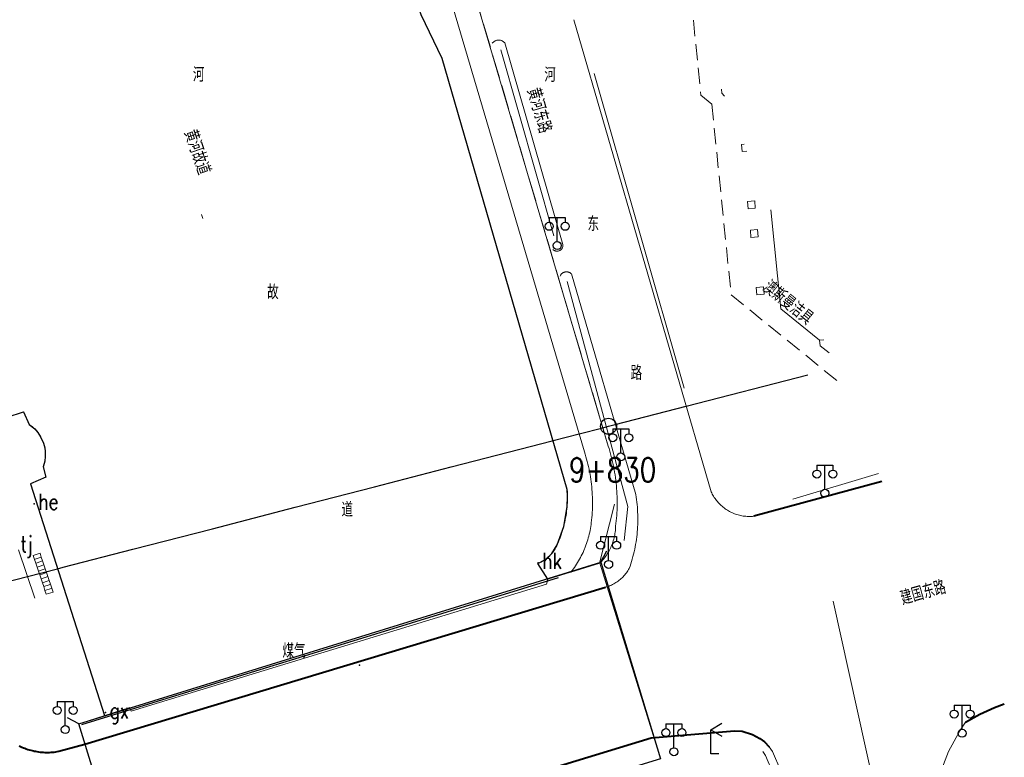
# Model space of a CAD drawing. Extents: x 39508475 to 39522402, y 3783947 to 3795549.
# Tile 298 of 323: x 39518048 to 39518171, y 3792630 to 3792722. Entities that reach past the tile are written whole.
import ezdxf
from ezdxf.enums import TextEntityAlignment as Align

# ---------------------------------------------------------------- set-up
doc = ezdxf.new("R2010")
doc.units = 0
doc.header["$PDSIZE"] = 0.2
doc.linetypes.add('X0', pattern=[4, 3, -1])
doc.linetypes.add('X5', pattern=[3, 2, -1])
doc.layers.get('0').update_dxf_attribs({"linetype": 'CONTINUOUS'})
doc.layers.add('ASSIST', color=7, linetype='CONTINUOUS', plot=False)
for name, color, linetype in [('DLSS', 4, 'CONTINUOUS'), ('GXYZ', 2, 'CONTINUOUS'), ('JCDL_CLKZD', 142, 'CONTINUOUS'), ('JCDL_DMX_F', 30, 'CONTINUOUS'), ('JCDL_JMDD_F', 231, 'CONTINUOUS'), ('JCDL_JMDX_F', 231, 'CONTINUOUS'), ('JCDL_JT_ZJ', 100, 'CONTINUOUS'), ('JCDL_JTD_F', 100, 'CONTINUOUS'), ('JCDL_JTM', 100, 'CONTINUOUS'), ('JCDL_JTX_F', 100, 'CONTINUOUS'), ('JCDL_SX_ZJ', 5, 'CONTINUOUS'), ('JCDL_SXX_F', 5, 'CONTINUOUS'), ('JCDL_ZBM', 3, 'CONTINUOUS'), ('JMD', 6, 'CONTINUOUS'), ('SXSS', 5, 'CONTINUOUS'), ('zdh', 7, 'CONTINUOUS'), ('ZJ', 7, 'CONTINUOUS'), ('断面线', 2, 'CONTINUOUS')]:
    doc.layers.add(name, color=color, linetype=linetype)
for name, color, linetype, lineweight in [('JCDL_JMDX', 1, 'CONTINUOUS', 0), ('JCDL_ZBX', 3, 'CONTINUOUS', 0), ('JCDL_ZBX_F', 7, 'CONTINUOUS', 0), ('TEXTL_ZJ', 7, 'CONTINUOUS', 0)]:
    doc.layers.add(name, color=color, linetype=linetype, lineweight=lineweight)
doc.styles.add('HZ', font='rs', dxfattribs={"width": 0.8, "bigfont": 'hztxt'})
doc.linetypes.add('10422', pattern='A,2,[150,AAA.SHX,S=1,R=0,X=0,Y=1],2,[177,AAA.SHX,S=1,R=0,X=0,Y=0.8],1e-09', length=4)
doc.linetypes.add('X35', pattern='A,2,[150,AAA.SHX,S=1,R=0,X=0,Y=1],2,[177,AAA.SHX,S=1,R=0,X=0,Y=0.8],1e-09', length=4)
doc.linetypes.add('X39', pattern='A,2,[150,symbolx.shx,S=1,R=0,X=0,Y=1],2,[151,symbolx.shx,S=1,R=0,X=0,Y=3],1e-11', length=4)
doc.linetypes.add('X49', pattern='A,0,[5,symbolt.shx,S=1,R=0,X=0,Y=0],-10', length=10)
doc.linetypes.add('X7', pattern='A,6,-1.333,[149,symbolx.shx,S=0.25,R=0,X=0,Y=0],-1.333,[149,symbolx.shx,S=0.25,R=0,X=0,Y=0],-1.333', length=9.999)

# ---------------------------------------------------------------- blocks, each defined once
blk = doc.blocks.new('4563000')
at = {"color": 0}
for p, q in [((0, 0), (0, 3)), ((1, 0), (0, 0))]:
    blk.add_line(p, q, dxfattribs=at)
at = {"color": 0, "linetype": 'Continuous', "flags": 128}
for points in [[(0, 3), (1.39, 3.8)], [(0, 3), (1.39, 2.2)]]:
    blk.add_lwpolyline(points, dxfattribs=at)
blk = doc.blocks.new('3521000')
at = {"color": 0}
for p, q in [((-1, 3.5), (1, 3.5)), ((0, 0.5), (0, 3.5))]:
    blk.add_line(p, q, dxfattribs=at)
at = {"color": 0, "linetype": 'Continuous', "flags": 128}
for points in [[(-1, 3.5), (-1, 2.9)], [(1, 3.5), (1, 2.9)]]:
    blk.add_lwpolyline(points, dxfattribs=at)
at = {"color": 0}
for centre in [(-1, 2.4), (1, 2.4), (0, 0)]:
    blk.add_circle(centre, 0.5, dxfattribs=at)

msp = doc.modelspace()

# ---------------------------------------------------------------- linework, layer by layer
at = {"layer": 'ASSIST', "linetype": 'Continuous', "flags": 128}
msp.add_lwpolyline([(39518055.499, 3792633.95801), (39518120.807, 3792654.18086), (39518128.243, 3792629.57501), (39518063.039, 3792609.525)], close=True, dxfattribs=at)
at = {"layer": 'DLSS', "linetype": 'Continuous'}
for p, q in [((39518120.807, 3792654.18086), (39518121.55308, 3792655.59626)), ((39518055.499, 3792633.95801), (39518120.807, 3792654.18086)), ((39518055.499, 3792633.95801), (39518054.0836, 3792634.70409))]:
    msp.add_line(p, q, dxfattribs=at)
at = {"layer": 'DLSS', "linetype": 'Continuous', "lineweight": 20}
for points in [[(39518117.43, 3792722.01601), (39518134.59899, 3792662.987), (39518134.66837, 3792662.83819), (39518134.74274, 3792662.6918), (39518134.82163, 3792662.54781), (39518134.90498, 3792662.40634), (39518134.99269, 3792662.26754), (39518135.08469, 3792662.13154), (39518135.18088, 3792661.99847), (39518135.28118, 3792661.86847), (39518135.38548, 3792661.74166), (39518135.49368, 3792661.61815), (39518135.60567, 3792661.49809), (39518135.72136, 3792661.38157), (39518135.84062, 3792661.26872), (39518135.96334, 3792661.15963), (39518136.08941, 3792661.05443), (39518136.21869, 3792660.95321), (39518136.35106, 3792660.85607), (39518136.4864, 3792660.7631), (39518136.62457, 3792660.67439), (39518136.626, 3792660.67401), (39518136.76544, 3792660.59004), (39518136.90887, 3792660.51011), (39518137.05472, 3792660.4347), (39518137.20285, 3792660.36387), (39518137.35312, 3792660.29769), (39518137.50537, 3792660.23623), (39518137.65947, 3792660.17955), (39518137.81526, 3792660.12769), (39518137.97259, 3792660.08072), (39518138.13131, 3792660.03867), (39518138.29127, 3792660.0016), (39518138.4523, 3792659.96952), (39518138.61425, 3792659.94249), (39518138.77697, 3792659.92051), (39518138.94029, 3792659.90362), (39518139.10406, 3792659.89182), (39518139.26812, 3792659.88514), (39518139.4323, 3792659.88358), (39518139.59646, 3792659.88713), (39518139.76042, 3792659.8958), (39518139.924, 3792659.91)], [(39518114.804, 3792693.275), (39518114.84926, 3792693.23401), (39518114.898, 3792693.1972), (39518114.94959, 3792693.1645), (39518115.00368, 3792693.13613), (39518115.05991, 3792693.11228), (39518115.11791, 3792693.09313), (39518115.17728, 3792693.07878), (39518115.23763, 3792693.06935), (39518115.29854, 3792693.06489), (39518115.35962, 3792693.06544), (39518115.42045, 3792693.07098), (39518115.456, 3792693.077), (39518115.48061, 3792693.08149), (39518115.53972, 3792693.09688), (39518115.59737, 3792693.11707), (39518115.65317, 3792693.14191), (39518115.70674, 3792693.17124), (39518115.75774, 3792693.20486), (39518115.80581, 3792693.24253), (39518115.85064, 3792693.28402), (39518115.89192, 3792693.32904), (39518115.92937, 3792693.37729), (39518115.96274, 3792693.42845), (39518115.99182, 3792693.48216), (39518116.01639, 3792693.53808), (39518116.03631, 3792693.59582), (39518116.05143, 3792693.655), (39518116.06165, 3792693.71522), (39518116.0669, 3792693.77607), (39518116.06716, 3792693.83715), (39518116.062, 3792693.89799), (39518108.78199, 3792719.12599), (39518108.73475, 3792719.17616), (39518108.68394, 3792719.22272), (39518108.63007, 3792719.26572), (39518108.57341, 3792719.30496), (39518108.51422, 3792719.34026), (39518108.45276, 3792719.37146), (39518108.38933, 3792719.39841), (39518108.32421, 3792719.42099), (39518108.25771, 3792719.43909), (39518108.19013, 3792719.45263), (39518108.12179, 3792719.46155), (39518108.053, 3792719.46581), (39518107.98408, 3792719.46538), (39518107.91535, 3792719.46027), (39518107.84713, 3792719.4505), (39518107.841, 3792719.449), (39518107.77972, 3792719.43612), (39518107.71345, 3792719.4172), (39518107.64862, 3792719.39381), (39518107.58552, 3792719.36608), (39518107.52446, 3792719.33412), (39518107.46571, 3792719.29809), (39518107.40954, 3792719.25814), (39518107.35622, 3792719.21448), (39518107.30598, 3792719.16729), (39518107.25907, 3792719.1168), (39518107.21601, 3792719.063)], [(39518121.37, 3792651.02699), (39518121.52522, 3792651.07386), (39518121.6787, 3792651.12614), (39518121.83042, 3792651.18336), (39518121.9802, 3792651.24545), (39518122.1279, 3792651.31236), (39518122.27336, 3792651.384), (39518122.41642, 3792651.46032), (39518122.55694, 3792651.54121), (39518122.69478, 3792651.62661), (39518122.82977, 3792651.71643), (39518122.9618, 3792651.81056), (39518123.09071, 3792651.90891), (39518123.21637, 3792652.01138), (39518123.284, 3792652.06999), (39518123.33865, 3792652.11786), (39518123.45743, 3792652.22824), (39518123.57257, 3792652.3424), (39518123.68396, 3792652.46023), (39518123.79149, 3792652.58159), (39518123.89503, 3792652.70637), (39518123.99448, 3792652.83444), (39518124.08974, 3792652.96565), (39518124.18071, 3792653.09987), (39518124.26728, 3792653.23697), (39518124.349, 3792653.37701), (39518124.45255, 3792653.67201), (39518124.55063, 3792653.96889), (39518124.64362, 3792654.26739), (39518124.7315, 3792654.56745), (39518124.81425, 3792654.86895), (39518124.89184, 3792655.17183), (39518124.96425, 3792655.47598), (39518125.03146, 3792655.78133), (39518125.09344, 3792656.08778), (39518125.15019, 3792656.39524), (39518125.20167, 3792656.70363), (39518125.24789, 3792657.01285), (39518125.28882, 3792657.32282), (39518125.323, 3792657.624), (39518125.32445, 3792657.63344), (39518125.35478, 3792657.94462), (39518125.37979, 3792658.25627), (39518125.39947, 3792658.56831), (39518125.41383, 3792658.88064), (39518125.42285, 3792659.19316), (39518125.42654, 3792659.5058), (39518125.42489, 3792659.81845), (39518125.4179, 3792660.13103), (39518125.40558, 3792660.44344), (39518125.38792, 3792660.7556), (39518125.36494, 3792661.06741), (39518125.33664, 3792661.37878), (39518125.30303, 3792661.68962), (39518125.26412, 3792661.99985), (39518125.21992, 3792662.30936), (39518125.17, 3792662.61801), (39518117.114, 3792690.236), (39518117.06656, 3792690.27991), (39518117.01569, 3792690.31983), (39518116.96196, 3792690.3558), (39518116.90568, 3792690.38764), (39518116.84717, 3792690.41516), (39518116.78675, 3792690.4382), (39518116.72477, 3792690.45664), (39518116.66159, 3792690.47037), (39518116.59755, 3792690.47931), (39518116.53301, 3792690.4834), (39518116.46836, 3792690.48264), (39518116.40394, 3792690.47702), (39518116.34013, 3792690.46658), (39518116.29599, 3792690.456), (39518116.27728, 3792690.45137), (39518116.21576, 3792690.43147), (39518116.1559, 3792690.40701), (39518116.09805, 3792690.37812), (39518116.04254, 3792690.34496), (39518115.98968, 3792690.30773), (39518115.93976, 3792690.26663), (39518115.89308, 3792690.22189), (39518115.84989, 3792690.17377), (39518115.81043, 3792690.12254), (39518115.77494, 3792690.06848), (39518115.74362, 3792690.01192), (39518115.71701, 3792689.953)], [(39518120.62653, 3792654.04886), (39518122.50541, 3792661.42005)], [(39518160.41285, 3792500), (39518162.44547, 3792513.36764), (39518163.72065, 3792522.11072), (39518167.87378, 3792542.181), (39518169.67393, 3792564.21949), (39518169.72831, 3792566.64682), (39518168.28135, 3792573.42879), (39518167.87709, 3792576.72808), (39518162.18762, 3792605.40012), (39518163.729, 3792606.91606), (39518162.03554, 3792621.74546), (39518162.25699, 3792623.85499), (39518163.022, 3792627.24601), (39518164.26999, 3792630.48901), (39518165.679, 3792633.05901), (39518166.42472, 3792634.16999)], [(39518141.847, 3792631.077), (39518142.276, 3792630.495), (39518142.652, 3792629.604), (39518143.235, 3792628.288), (39518144.19699, 3792626.348), (39518145.994, 3792622.722), (39518148.724, 3792617.21399), (39518151.20301, 3792612.065), (39518151.867, 3792610.63999), (39518154.92799, 3792594.52399), (39518158.58399, 3792575.278), (39518159.002, 3792571.873), (39518159.92377, 3792568.13907), (39518160.093, 3792566.757), (39518160.306, 3792565.759), (39518160.20137, 3792564.18442), (39518159.0045, 3792555.00183), (39518157.54638, 3792544.91896), (39518157.28786, 3792542.76867), (39518156.58401, 3792538.66191), (39518154.45901, 3792523.74301), (39518151.962, 3792506.866), (39518150.94448, 3792500)]]:
    msp.add_lwpolyline(points, dxfattribs=at)
at = {"layer": 'DLSS', "linetype": 'Continuous', "lineweight": 40}
for points in [[(39518155.94428, 3792664.25022), (39518139.924, 3792659.91)], [(39518056.28869, 3792631.39905), (39518121.37, 3792651.02699)], [(39518166.42472, 3792634.16999), (39518168.19672, 3792635.17122), (39518170.05011, 3792636.01236), (39518171.25858, 3792636.43708)], [(39518062.125, 3792612.352), (39518127.112, 3792632.205), (39518137.505, 3792633.096), (39518138.471, 3792633.019), (39518139.764, 3792632.624), (39518140.68, 3792632.134), (39518141.277, 3792631.686), (39518141.847, 3792631.077)], [(39518048.04998, 3792631.21182), (39518048.22617, 3792631.12534), (39518048.40449, 3792631.04336), (39518048.58482, 3792630.96591), (39518048.76706, 3792630.89306), (39518048.95109, 3792630.82484), (39518049.13678, 3792630.76131), (39518049.32402, 3792630.70249), (39518049.51269, 3792630.64844), (39518049.70267, 3792630.59919), (39518049.832, 3792630.56899), (39518049.89384, 3792630.55475), (39518050.08607, 3792630.51518), (39518050.27924, 3792630.48048), (39518050.47323, 3792630.45069), (39518050.66791, 3792630.42582), (39518050.86315, 3792630.40588), (39518051.05884, 3792630.3909), (39518051.25485, 3792630.38087), (39518051.45104, 3792630.37581), (39518051.64731, 3792630.37572), (39518051.84351, 3792630.38061), (39518052.03952, 3792630.39045), (39518052.23522, 3792630.40526), (39518052.43049, 3792630.42502), (39518052.62519, 3792630.44971), (39518052.81921, 3792630.47933), (39518053.01233, 3792630.51426), (39518056.28869, 3792631.39905)]]:
    msp.add_lwpolyline(points, dxfattribs=at)
at = {"layer": 'DLSS', "linetype": 'X7', "lineweight": 0}
msp.add_lwpolyline([(39518155.66548, 3792500), (39518156.58163, 3792506.18195), (39518159.05917, 3792522.92746), (39518162.38802, 3792539.01523), (39518163.18279, 3792542.85193), (39518163.27202, 3792543.9633), (39518163.51583, 3792547.00098), (39518164.87712, 3792563.74487), (39518165.0018, 3792566.13088), (39518164.66023, 3792567.73137), (39518163.61216, 3792572.64601), (39518163.20053, 3792575.99905), (39518159.51597, 3792595.39548), (39518157.26532, 3792612.49679), (39518156.91112, 3792616.17577), (39518154.91305, 3792626.47045), (39518149.85171, 3792649.29943)], dxfattribs=at)
at = {"layer": 'GXYZ', "linetype": 'Continuous', "flags": 128}
msp.add_lwpolyline([(39518055.90201, 3792633.86516), (39518115.50427, 3792652.23485)], dxfattribs=at)
at = {"layer": 'JCDL_CLKZD'}
msp.add_point((39518090.6, 3792641.305), dxfattribs=at)
at = {"layer": 'JCDL_DMX_F', "color": 3, "linetype": 'X35', "lineweight": 0}
for points in [[(39518117.06101, 3792652.91901), (39518117.20891, 3792653.11044), (39518117.35271, 3792653.30497), (39518117.49266, 3792653.5023), (39518117.6287, 3792653.70234), (39518117.76078, 3792653.90502), (39518117.88885, 3792654.11025), (39518118.01287, 3792654.31796), (39518118.13278, 3792654.52806), (39518118.24853, 3792654.74049), (39518118.36009, 3792654.95514), (39518118.46741, 3792655.17195), (39518118.57044, 3792655.39083), (39518118.66916, 3792655.61169), (39518118.76351, 3792655.83444), (39518118.80418, 3792655.93545), (39518118.85347, 3792656.05901), (39518118.939, 3792656.2853), (39518119.02006, 3792656.51323), (39518119.09662, 3792656.74271), (39518119.16866, 3792656.97365), (39518119.23615, 3792657.20596), (39518119.29906, 3792657.43956), (39518119.35737, 3792657.67434), (39518119.41105, 3792657.91022), (39518119.46008, 3792658.14712), (39518119.50445, 3792658.38493), (39518119.54413, 3792658.62357), (39518119.57912, 3792658.86294), (39518119.609, 3792659.103), (39518119.64605, 3792659.42184), (39518119.67768, 3792659.74127), (39518119.70431, 3792660.06115), (39518119.72593, 3792660.38141), (39518119.74254, 3792660.70197), (39518119.75413, 3792661.02275), (39518119.76069, 3792661.34368), (39518119.76223, 3792661.66466), (39518119.75875, 3792661.98563), (39518119.75024, 3792662.30651), (39518119.73671, 3792662.62722), (39518119.733, 3792662.691), (39518119.71816, 3792662.94767), (39518119.6946, 3792663.2678), (39518119.66603, 3792663.58751), (39518119.63246, 3792663.90674), (39518119.5939, 3792664.22541), (39518119.55036, 3792664.54343), (39518119.50184, 3792664.86073), (39518119.44836, 3792665.17724), (39518119.38993, 3792665.49286), (39518119.32658, 3792665.80754), (39518119.2583, 3792666.12118), (39518119.18512, 3792666.43372), (39518119.10706, 3792666.74508), (39518119.02414, 3792667.05517), (39518118.93637, 3792667.36393), (39518118.84378, 3792667.67127), (39518118.746, 3792667.97701), (39518101.381, 3792726.746)], [(39518050.02538, 3792649.66646), (39518047.96512, 3792655.72361)]]:
    msp.add_lwpolyline(points, dxfattribs=at)
at = {"layer": 'JCDL_JMDX', "color": 6, "linetype": 'Continuous', "lineweight": 0}
for points in [[(39518138.70533, 3792706.44989), (39518138.406, 3792706.424)], [(39518138.406, 3792706.424), (39518138.484, 3792705.522), (39518139.06389, 3792705.57214)], [(39518139.135, 3792699.26799), (39518139.213, 3792698.366), (39518140.11731, 3792698.4442), (39518140.03932, 3792699.3462), (39518139.135, 3792699.26799)], [(39518139.49799, 3792695.68901), (39518139.576, 3792694.787), (39518140.48032, 3792694.8652), (39518140.40232, 3792695.76719), (39518139.49799, 3792695.68901)], [(39518140.23, 3792688.525), (39518140.308, 3792687.623), (39518141.21231, 3792687.7012), (39518141.13431, 3792688.6032), (39518140.23, 3792688.525)], [(39518050.66301, 3792655.291), (39518049.81515, 3792655.00606), (39518049.97835, 3792654.52046), (39518050.14155, 3792654.03486), (39518050.30475, 3792653.54926), (39518050.46795, 3792653.06366), (39518050.63115, 3792652.57806), (39518050.79435, 3792652.09246), (39518050.95755, 3792651.60686), (39518051.12075, 3792651.12126), (39518051.28395, 3792650.63566), (39518051.44715, 3792650.15006), (39518052.295, 3792650.435), (39518052.1318, 3792650.9206), (39518051.9686, 3792651.4062), (39518051.8054, 3792651.8918), (39518051.6422, 3792652.3774), (39518051.479, 3792652.86301), (39518051.3158, 3792653.3486), (39518051.1526, 3792653.83421), (39518050.98941, 3792654.3198), (39518050.8262, 3792654.80541), (39518050.66301, 3792655.291)], [(39518049.81515, 3792655.00606), (39518049.97835, 3792654.52046), (39518050.14155, 3792654.03486), (39518050.30475, 3792653.54926), (39518050.46795, 3792653.06366), (39518050.63115, 3792652.57806), (39518050.79435, 3792652.09246), (39518050.95755, 3792651.60686), (39518051.12075, 3792651.12126), (39518051.28395, 3792650.63566), (39518051.44715, 3792650.15006)], [(39518050.66301, 3792655.291), (39518050.8262, 3792654.80541), (39518050.98941, 3792654.3198), (39518051.1526, 3792653.83421), (39518051.3158, 3792653.3486), (39518051.479, 3792652.86301), (39518051.6422, 3792652.3774), (39518051.8054, 3792651.8918), (39518051.9686, 3792651.4062), (39518052.1318, 3792650.9206), (39518052.295, 3792650.435)], [(39518050.06314, 3792654.54895), (39518049.97835, 3792654.52046)], [(39518050.8262, 3792654.80541), (39518050.06314, 3792654.54895)], [(39518050.31112, 3792654.09185), (39518050.14155, 3792654.03486)], [(39518050.98941, 3792654.3198), (39518050.31112, 3792654.09185)], [(39518051.1526, 3792653.83421), (39518050.55911, 3792653.63474)], [(39518050.55911, 3792653.63474), (39518050.30475, 3792653.54926)], [(39518050.80709, 3792653.17764), (39518050.46795, 3792653.06366)], [(39518051.05508, 3792652.72053), (39518050.63115, 3792652.57806)], [(39518051.3158, 3792653.3486), (39518050.80709, 3792653.17764)], [(39518051.479, 3792652.86301), (39518051.05508, 3792652.72053)], [(39518051.30306, 3792652.26343), (39518050.79435, 3792652.09246)], [(39518051.55105, 3792651.80632), (39518050.95755, 3792651.60686)], [(39518051.79903, 3792651.34922), (39518051.12075, 3792651.12126)], [(39518051.6422, 3792652.3774), (39518051.30306, 3792652.26343)], [(39518051.8054, 3792651.8918), (39518051.55105, 3792651.80632)], [(39518051.9686, 3792651.4062), (39518051.79903, 3792651.34922)], [(39518052.04702, 3792650.89211), (39518051.28395, 3792650.63566)], [(39518052.295, 3792650.435), (39518051.44715, 3792650.15006)], [(39518052.1318, 3792650.9206), (39518052.04702, 3792650.89211)]]:
    msp.add_lwpolyline(points, dxfattribs=at)
at = {"layer": 'JCDL_JMDX_F', "linetype": 'X5', "lineweight": 0}
msp.add_lwpolyline([(39518132.37504, 3792721.94596), (39518133.322, 3792712.55801), (39518134.684, 3792711.43799), (39518137.09999, 3792687.604), (39518151.01518, 3792676.31629)], dxfattribs=at)
at = {"layer": 'JCDL_JTM', "linetype": 'Continuous', "lineweight": 0}
msp.add_lwpolyline([(39518063.039, 3792609.525), (39518055.499, 3792633.95801), (39518061.906, 3792636.01601), (39518062.06799, 3792635.521), (39518113.996, 3792651.413), (39518114.15599, 3792652.052), (39518120.679, 3792654.049), (39518128.243, 3792629.57501), (39518121.39661, 3792627.46621), (39518121.31118, 3792627.74562), (39518069.454, 3792611.922), (39518069.54301, 3792611.47201), (39518063.039, 3792609.525)], dxfattribs=at)
at = {"layer": 'JCDL_JTX_F', "linetype": 'Continuous', "lineweight": 0}
for points in [[(39518120.679, 3792654.049), (39518114.15599, 3792652.052), (39518113.996, 3792651.413), (39518062.06799, 3792635.521), (39518061.906, 3792636.01601), (39518055.499, 3792633.95801)], [(39518120.679, 3792654.049), (39518121.05431, 3792654.7555)], [(39518055.499, 3792633.95801), (39518054.78742, 3792634.32359)]]:
    msp.add_lwpolyline(points, dxfattribs=at)
at = {"layer": 'JCDL_SXX_F', "linetype": 'X39', "lineweight": 0}
for points in [[(39518098.31485, 3792722.63474), (39518100.94701, 3792717.17701), (39518116.604, 3792663.263), (39518116.61945, 3792662.98985), (39518116.62931, 3792662.71643), (39518116.63403, 3792662.44287), (39518116.63359, 3792662.16927), (39518116.628, 3792661.89573), (39518116.61725, 3792661.62234), (39518116.60136, 3792661.3492), (39518116.58032, 3792661.07641), (39518116.55414, 3792660.80407), (39518116.52284, 3792660.53227), (39518116.48643, 3792660.2611), (39518116.44491, 3792659.99067), (39518116.3983, 3792659.72107), (39518116.35515, 3792659.49714), (39518116.34662, 3792659.4524), (39518116.28989, 3792659.18474), (39518116.22813, 3792658.91821), (39518116.16135, 3792658.65288), (39518116.08959, 3792658.38886), (39518116.01287, 3792658.12624), (39518115.93121, 3792657.86511), (39518115.84465, 3792657.60557), (39518115.75321, 3792657.3477), (39518115.65693, 3792657.0916), (39518115.55584, 3792656.83736), (39518115.44998, 3792656.58507), (39518115.33899, 3792656.335), (39518115.28004, 3792656.20427), (39518115.21649, 3792656.0757), (39518115.14878, 3792655.94928), (39518115.07698, 3792655.82514), (39518115.00116, 3792655.70341), (39518114.9214, 3792655.58422), (39518114.8378, 3792655.4677), (39518114.75043, 3792655.35397), (39518114.6594, 3792655.24316), (39518114.56479, 3792655.13538), (39518114.46672, 3792655.03074), (39518114.36528, 3792654.92937), (39518114.333, 3792654.899), (39518114.26058, 3792654.83136), (39518114.15273, 3792654.73682), (39518114.04186, 3792654.64586), (39518113.92808, 3792654.55857), (39518113.8115, 3792654.47504), (39518113.69226, 3792654.39536), (39518113.57048, 3792654.31962), (39518113.44629, 3792654.24789), (39518113.31983, 3792654.18026), (39518113.19122, 3792654.1168), (39518113.06061, 3792654.05757), (39518112.92799, 3792654.00301), (39518114.15599, 3792652.052)], [(39518058.71917, 3792634.99236), (39518049.46999, 3792663.964), (39518051.387, 3792664.785), (39518051.07401, 3792666.075), (39518051.12156, 3792666.21826), (39518051.16401, 3792666.36311), (39518051.20171, 3792666.50928), (39518051.2346, 3792666.65661), (39518051.26266, 3792666.80493), (39518051.28585, 3792666.95409), (39518051.30415, 3792667.10393), (39518051.31754, 3792667.25428), (39518051.326, 3792667.405), (39518051.32953, 3792667.55591), (39518051.32813, 3792667.70685), (39518051.32179, 3792667.85767), (39518051.31052, 3792668.0082), (39518051.29433, 3792668.15828), (39518051.27324, 3792668.30775), (39518051.24727, 3792668.45645), (39518051.21646, 3792668.60422), (39518051.18083, 3792668.75091), (39518051.14042, 3792668.89635), (39518051.10899, 3792668.99699), (39518051.09528, 3792669.04039), (39518051.04545, 3792669.18288), (39518050.99098, 3792669.32367), (39518050.93195, 3792669.46259), (39518050.8684, 3792669.59952), (39518050.8004, 3792669.73429), (39518050.72804, 3792669.86676), (39518050.65137, 3792669.9968), (39518050.5705, 3792670.12426), (39518050.48551, 3792670.249), (39518050.39648, 3792670.3709), (39518050.3035, 3792670.48983), (39518050.2067, 3792670.60565), (39518050.10615, 3792670.71824), (39518050.00197, 3792670.82748), (39518049.89428, 3792670.93326), (39518049.78319, 3792671.03546), (39518049.66881, 3792671.13397), (39518049.55128, 3792671.22868), (39518049.43071, 3792671.31951), (39518049.307, 3792671.406), (39518048.60101, 3792672.953), (39518046.574, 3792672.312)]]:
    msp.add_lwpolyline(points, dxfattribs=at)
at = {"layer": 'JCDL_SXX_F', "color": 142, "linetype": 'Continuous', "lineweight": 0, "true_color": 0x00a0e9}
msp.add_lwpolyline([(39518071.02066, 3792697.16384), (39518070.84681, 3792697.63264)], dxfattribs=at)
at = {"layer": 'JCDL_ZBM', "linetype": 'Continuous', "lineweight": 0}
for points in [[(39518104.312, 3792727.619), (39518121.72339, 3792668.69285), (39518121.82517, 3792668.37025), (39518121.92184, 3792668.04607), (39518122.01376, 3792667.72052), (39518122.10091, 3792667.39366), (39518122.18328, 3792667.06556), (39518122.26085, 3792666.7363), (39518122.3336, 3792666.40593), (39518122.40152, 3792666.07454), (39518122.46459, 3792665.74219), (39518122.52279, 3792665.40895), (39518122.57612, 3792665.07491), (39518122.62457, 3792664.74011), (39518122.66812, 3792664.40465), (39518122.70676, 3792664.06858), (39518122.74049, 3792663.73199), (39518122.7693, 3792663.39493), (39518122.79319, 3792663.0575), (39518122.80099, 3792662.92161), (39518122.81214, 3792662.71975), (39518122.82615, 3792662.38176), (39518122.83523, 3792662.0436), (39518122.83936, 3792661.70535), (39518122.83855, 3792661.36707), (39518122.83281, 3792661.02884), (39518122.82211, 3792660.69072), (39518122.80649, 3792660.3528), (39518122.78592, 3792660.01515), (39518122.76043, 3792659.67783), (39518122.73001, 3792659.34092), (39518122.69468, 3792659.00449), (39518122.65402, 3792658.66867), (39518122.64713, 3792658.48502), (39518122.63488, 3792658.30165), (39518122.61768, 3792658.11868), (39518122.59555, 3792657.93624), (39518122.56851, 3792657.75446), (39518122.53658, 3792657.57347), (39518122.49977, 3792657.39342), (39518122.45812, 3792657.21442), (39518122.41166, 3792657.03661), (39518122.36041, 3792656.86012), (39518122.30443, 3792656.68508), (39518122.26958, 3792656.5849), (39518122.24374, 3792656.51161), (39518122.17839, 3792656.33984), (39518122.10843, 3792656.1699), (39518122.03391, 3792656.00191), (39518121.95489, 3792655.83598), (39518121.87142, 3792655.67225), (39518121.78356, 3792655.51084), (39518121.69138, 3792655.35185), (39518121.59494, 3792655.1954), (39518121.49432, 3792655.04162), (39518121.38959, 3792654.8906), (39518121.28081, 3792654.74247), (39518121.16809, 3792654.59732), (39518121.05148, 3792654.45527), (39518120.93109, 3792654.31642), (39518120.807, 3792654.18086), (39518120.679, 3792654.049)], [(39518120.679, 3792654.049), (39518117.06101, 3792652.91901), (39518117.20891, 3792653.11044), (39518117.35271, 3792653.30497), (39518117.49266, 3792653.5023), (39518117.6287, 3792653.70234), (39518117.76078, 3792653.90502), (39518117.88885, 3792654.11025), (39518118.01287, 3792654.31796), (39518118.13278, 3792654.52806), (39518118.24853, 3792654.74049), (39518118.36009, 3792654.95514), (39518118.46741, 3792655.17195), (39518118.57044, 3792655.39083), (39518118.66916, 3792655.61169), (39518118.76351, 3792655.83444), (39518118.80418, 3792655.93545), (39518118.85347, 3792656.05901), (39518118.939, 3792656.2853), (39518119.02006, 3792656.51323), (39518119.09662, 3792656.74271), (39518119.16866, 3792656.97365), (39518119.23615, 3792657.20596), (39518119.29906, 3792657.43956), (39518119.35737, 3792657.67434), (39518119.41105, 3792657.91022), (39518119.46008, 3792658.14712), (39518119.50445, 3792658.38493), (39518119.54413, 3792658.62357), (39518119.57912, 3792658.86294), (39518119.609, 3792659.103), (39518119.64605, 3792659.42184), (39518119.67768, 3792659.74127), (39518119.70431, 3792660.06115), (39518119.72593, 3792660.38141), (39518119.74254, 3792660.70197), (39518119.75413, 3792661.02275), (39518119.76069, 3792661.34368), (39518119.76223, 3792661.66466), (39518119.75875, 3792661.98563), (39518119.75024, 3792662.30651), (39518119.73671, 3792662.62722), (39518119.733, 3792662.691), (39518119.71816, 3792662.94767), (39518119.6946, 3792663.2678), (39518119.66603, 3792663.58751), (39518119.63246, 3792663.90674), (39518119.5939, 3792664.22541), (39518119.55036, 3792664.54343), (39518119.50184, 3792664.86073), (39518119.44836, 3792665.17724), (39518119.38993, 3792665.49286), (39518119.32658, 3792665.80754), (39518119.2583, 3792666.12118), (39518119.18512, 3792666.43372), (39518119.10706, 3792666.74508), (39518119.02414, 3792667.05517), (39518118.93637, 3792667.36393), (39518118.84378, 3792667.67128), (39518118.746, 3792667.97701), (39518101.381, 3792726.746)]]:
    msp.add_lwpolyline(points, dxfattribs=at)
at = {"layer": 'JCDL_ZBX', "color": 114, "linetype": 'X49', "lineweight": 0, "true_color": 0x009944}
for points in [[(39518108.275, 3792718.25), (39518114.93201, 3792694.974)], [(39518131.21399, 3792675.929), (39518119.976, 3792715.271)], [(39518116.593, 3792689.281), (39518124.15599, 3792661.15399), (39518123.707, 3792656.901)], [(39518144.806, 3792662.06999), (39518155.53041, 3792665.26334)], [(39518141.04205, 3792630.48367), (39518141.40075, 3792629.99704), (39518141.73411, 3792629.20705), (39518142.32947, 3792627.86316), (39518143.30105, 3792625.90385), (39518145.09801, 3792622.27793), (39518147.82547, 3792616.77505), (39518150.29924, 3792611.63691), (39518150.90785, 3792610.33077), (39518153.94557, 3792594.33739), (39518157.59545, 3792575.1236), (39518158.01482, 3792571.70747), (39518159.11501, 3792566.54835), (39518159.30048, 3792565.67936), (39518159.21912, 3792564.12262), (39518157.4383, 3792547.8473), (39518157.0027, 3792545.29249), (39518156.60601, 3792543.74452), (39518156.1528, 3792539.94391), (39518153.70436, 3792523.99609), (39518150.97279, 3792507.01248), (39518149.93356, 3792500)]]:
    msp.add_lwpolyline(points, dxfattribs=at)
at = {"layer": 'JCDL_ZBX_F', "color": 114, "linetype": 'X0', "lineweight": 0, "true_color": 0x009944}
msp.add_lwpolyline([(39518120.679, 3792654.049), (39518120.807, 3792654.18086), (39518120.93109, 3792654.31642), (39518121.05148, 3792654.45527), (39518121.16809, 3792654.59732), (39518121.28081, 3792654.74247), (39518121.38959, 3792654.8906), (39518121.49432, 3792655.04162), (39518121.59494, 3792655.1954), (39518121.69138, 3792655.35185), (39518121.78356, 3792655.51084), (39518121.87142, 3792655.67225), (39518121.95489, 3792655.83598), (39518122.03391, 3792656.00191), (39518122.10843, 3792656.1699), (39518122.17839, 3792656.33984), (39518122.24374, 3792656.51161), (39518122.26958, 3792656.5849), (39518122.30443, 3792656.68508), (39518122.36041, 3792656.86012), (39518122.41166, 3792657.03661), (39518122.45812, 3792657.21442), (39518122.49977, 3792657.39342), (39518122.53658, 3792657.57347), (39518122.56851, 3792657.75446), (39518122.59555, 3792657.93624), (39518122.61768, 3792658.11868), (39518122.63488, 3792658.30165), (39518122.64713, 3792658.48502), (39518122.65402, 3792658.66867), (39518122.69468, 3792659.00449), (39518122.73001, 3792659.34092), (39518122.76043, 3792659.67783), (39518122.78592, 3792660.01515), (39518122.80649, 3792660.3528), (39518122.82211, 3792660.69072), (39518122.83281, 3792661.02884), (39518122.83855, 3792661.36707), (39518122.83936, 3792661.70535), (39518122.83523, 3792662.0436), (39518122.82615, 3792662.38176), (39518122.81214, 3792662.71975), (39518122.80099, 3792662.92161), (39518122.79319, 3792663.0575), (39518122.7693, 3792663.39493), (39518122.74049, 3792663.73199), (39518122.70676, 3792664.06858), (39518122.66812, 3792664.40465), (39518122.62457, 3792664.74011), (39518122.57612, 3792665.07491), (39518122.52279, 3792665.40895), (39518122.46459, 3792665.74219), (39518122.40152, 3792666.07454), (39518122.3336, 3792666.40593), (39518122.26085, 3792666.7363), (39518122.18328, 3792667.06556), (39518122.10091, 3792667.39366), (39518122.01376, 3792667.72052), (39518121.92184, 3792668.04607), (39518121.82517, 3792668.37025), (39518121.72339, 3792668.69285), (39518104.312, 3792727.619)], dxfattribs=at)
at = {"layer": 'JCDL_ZBX_F', "color": 114, "linetype": 'Continuous', "lineweight": 0, "true_color": 0x009944}
msp.add_lwpolyline([(39518120.679, 3792654.049), (39518117.06101, 3792652.91901)], dxfattribs=at)
at = {"layer": 'JMD', "color": 6, "linetype": 'Continuous', "lineweight": 0}
for points in [[(39518136.25407, 3792712.45037), (39518135.946, 3792712.834), (39518135.90284, 3792713.31016)], [(39518148.15, 3792681.929), (39518143.331, 3792685.862), (39518142.05808, 3792698.24259)], [(39518148.70514, 3792681.97109), (39518148.15, 3792681.929)], [(39518149.36368, 3792680.35904), (39518148.226, 3792681.22901), (39518148.15, 3792681.929)]]:
    msp.add_lwpolyline(points, dxfattribs=at)
at = {"layer": 'SXSS', "linetype": '10422', "flags": 128}
msp.add_lwpolyline([(39517890.21399, 3792955.673), (39517892.71591, 3792951.0128), (39517893.65901, 3792949.585), (39517897.0861, 3792945.18506), (39517907.25646, 3792932.6173), (39517925.46101, 3792910.29799), (39517929.33127, 3792905.56498), (39517933.63132, 3792900.43991), (39517953.303, 3792876.254), (39517955.02901, 3792877.544), (39517956.149, 3792876.308), (39517957.40899, 3792875.83566), (39517958.26406, 3792875.22959), (39517958.78086, 3792874.68689), (39517959.12741, 3792874.19738), (39517959.57279, 3792873.24864), (39517959.80751, 3792872.07484), (39517959.81801, 3792871.77501), (39517960.91701, 3792870.417), (39517959.243, 3792869.08901), (39517974.45901, 3792850.205), (39517981.63152, 3792840.41548), (39517982.46, 3792839.144), (39517985.678, 3792834.253), (39517990.31955, 3792826.55785), (39517995.99132, 3792816.07375), (39517998.13492, 3792816.75778), (39517999.12542, 3792816.94156), (39518000.1275, 3792817.04512), (39518001.13465, 3792817.06776), (39518002.64065, 3792816.94986), (39518003.87735, 3792816.71355), (39518005.32072, 3792816.26788), (39518006.69991, 3792815.65162), (39518008.20112, 3792814.72913), (39518009.73838, 3792813.42923), (39518011.19324, 3792811.69431), (39518012.094, 3792810.17999), (39518012.58829, 3792809.05026), (39518013.08636, 3792807.39796), (39518013.3503, 3792805.69252), (39518013.39032, 3792804.95351), (39518013.38619, 3792804.21343), (39518013.33795, 3792803.47492), (39518013.2053, 3792802.4972), (39518012.99537, 3792801.53312), (39518012.70948, 3792800.58877), (39518012.44629, 3792799.89706), (39518012.03212, 3792799.00153), (39518011.54808, 3792798.14174), (39518010.99725, 3792797.32314), (39518010.54237, 3792796.73934), (39518009.35176, 3792795.49009), (39518008.7905, 3792795.00768), (39518008.40077, 3792794.70505), (39518007.99932, 3792794.41815), (39518007.58677, 3792794.14744), (39518006.94858, 3792793.77268), (39518006.28901, 3792793.437), (39518005.54575, 3792793.08631), (39518012.11955, 3792773.79297), (39518020.19766, 3792750), (39518023.71035, 3792739.65383), (39518025.67768, 3792733.85933), (39518035.31757, 3792705.4663), (39518033.99699, 3792705.01801), (39518035.95599, 3792699.273), (39518037.26897, 3792699.71871), (39518046.574, 3792672.312), (39518048.60101, 3792672.953), (39518049.307, 3792671.406), (39518050.00197, 3792670.82748), (39518050.39648, 3792670.3709), (39518050.72804, 3792669.86676), (39518051.09528, 3792669.0404), (39518051.24727, 3792668.45645), (39518051.31052, 3792668.0082), (39518051.326, 3792667.405), (39518051.26266, 3792666.80493), (39518051.07401, 3792666.075), (39518051.387, 3792664.785), (39518049.46999, 3792663.964), (39518058.71917, 3792634.99236)], dxfattribs=at)
at = {"layer": 'SXSS', "linetype": '10422'}
msp.add_lwpolyline([(39518114.15599, 3792652.052), (39518112.92799, 3792654.00301), (39518113.19122, 3792654.1168), (39518113.92808, 3792654.55857), (39518114.6594, 3792655.24316), (39518115.33899, 3792656.335), (39518116.16135, 3792658.65288), (39518116.58032, 3792661.07641), (39518116.63403, 3792662.44287), (39518116.604, 3792663.263), (39518100.94701, 3792717.17701), (39518098.31486, 3792722.63474), (39518098.13268, 3792723.19059), (39518097.404, 3792725.41399), (39518093.10899, 3792739.845), (39518092.30201, 3792742.981), (39518092.02499, 3792746.484), (39518091.323, 3792750.019), (39518086.57501, 3792767.247), (39518080.681, 3792786.20999), (39518076.46101, 3792798.628), (39518071.29101, 3792812.299), (39518064.725, 3792826.921), (39518057.346, 3792840.85699)], dxfattribs=at)
at = {"layer": 'zdh'}
for p in [(39518049.94, 3792661.485, 38.431), (39518058.855, 3792635.351, 39.236)]:
    msp.add_point(p, dxfattribs=at)
at = {"layer": 'zdh', "linetype": 'Continuous'}
msp.add_point((39518112.98, 3792654.077, 36.611), dxfattribs=at)
at = {"layer": '断面线', "color": 1, "flags": 128}
msp.add_lwpolyline([(39518015.98453, 3792643.81675), (39518039.69161, 3792649.94615), (39518049.10263, 3792652.37934), (39518052.85838, 3792653.35038), (39518053.57371, 3792653.53533), (39518062.27135, 3792655.78408), (39518072.23127, 3792658.35919), (39518082.58808, 3792661.03692), (39518092.4797, 3792663.59437), (39518102.07828, 3792666.07606), (39518110.6848, 3792668.30125), (39518114.71782, 3792669.34398), (39518114.82965, 3792669.37289), (39518118.08486, 3792670.21451), (39518121.04744, 3792670.98048), (39518121.76017, 3792671.16476), (39518122.61267, 3792671.38517), (39518131.48884, 3792673.68008), (39518146.68329, 3792677.60856)], dxfattribs=at)
at = {"layer": '断面线'}
msp.add_circle((39518121.76017, 3792671.16476), 1, dxfattribs=at)

# ---------------------------------------------------------------- block references
at = {"layer": 'JCDL_JMDD_F'}
for p in [(39518115.34099, 3792693.774), (39518123.29, 3792667.336), (39518148.82299, 3792662.795), (39518121.77784, 3792653.8834), (39518053.826, 3792633.237), (39518165.98154, 3792632.77597), (39518129.94499, 3792630.45725)]:
    msp.add_blockref('3521000', p, dxfattribs=at)
at = {"layer": 'JCDL_JTD_F'}
msp.add_blockref('4563000', (39518134.561, 3792630.221), dxfattribs=at)

# ---------------------------------------------------------------- texts
at = {"layer": 'JCDL_JT_ZJ', "style": 'HZ', "width": 0.8}
for s, p in [('河', (39518113.74008, 3792713.68567)), ('东', (39518119.13406, 3792695.04181)), ('路', (39518124.52803, 3792676.39794))]:
    msp.add_text(s, height=1.8, dxfattribs=at).set_placement(p, align=Align.BOTTOM_LEFT)
at = {"layer": 'JCDL_SX_ZJ', "lineweight": 0, "style": 'HZ', "width": 0.8}
for s, p in [('河', (39518069.7763, 3792713.7093)), ('故', (39518079.0727, 3792686.5087)), ('道', (39518088.3691, 3792659.3081))]:
    msp.add_text(s, height=1.8, dxfattribs=at).set_placement(p, align=Align.BOTTOM_LEFT)
at = {"layer": 'TEXTL_ZJ', "style": 'HZ', "width": 0.8}
for s, rotation, p in [('黄河东路', -73.8639867, (39518110.95242, 3792713.0451)), ('黄河故道', -71.1310009, (39518068.06559, 3792707.72775)), ('澳斯曼洁具', -38.8794105, (39518140.55186, 3792687.80589)), ('建国东路', 15.4592719, (39518158.70691, 3792648.23155))]:
    msp.add_text(s, height=1.8, rotation=rotation, dxfattribs=at).set_placement(p, align=Align.BOTTOM_LEFT)
at = {"layer": 'zdh', "style": 'HZ', "width": 0.8}
for s, p in [('he', (39518050.44, 3792660.735, 38.431)), ('tj', (39518048.22, 3792655.427, 38.538)), ('gx', (39518059.355, 3792634.601, 39.236))]:
    msp.add_text(s, height=2, dxfattribs=at).set_placement(p)
at = {"layer": 'zdh', "linetype": 'Continuous', "style": 'HZ', "width": 0.8}
msp.add_text('hk', height=2, dxfattribs=at).set_placement((39518113.48, 3792653.327, 36.611))
at = {"layer": 'ZJ', "style": 'HZ', "width": 0.8}
msp.add_text('煤气', height=1.8, dxfattribs=at).set_placement((39518080.97856, 3792641.63779), align=Align.BOTTOM_LEFT)
at = {"layer": '断面线', "linetype": 'Continuous', "style": 'HZ', "width": 0.8}
msp.add_text('9+830', height=3, dxfattribs=at).set_placement((39518127.71976, 3792665.71335), align=Align.MIDDLE_RIGHT)

doc.saveas('drawing.dxf')
